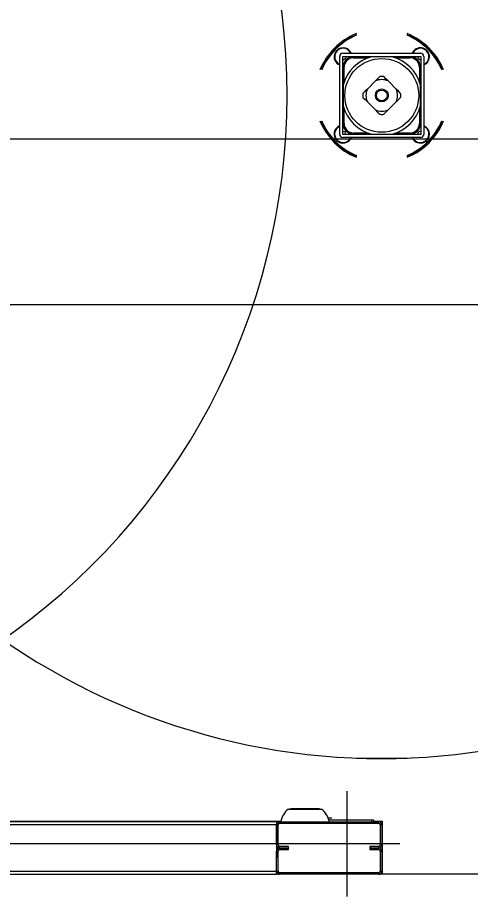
# Model space of a CAD drawing. Extents: x -264205 to -263659, y -1242401 to -1242060.
# Drawn here: x -263872.949 to -263872.541, y -1242241.991 to -1242241.198 of the extents above; entities that cross this region are included whole.
import ezdxf

# ---------------------------------------------------------------- set-up
doc = ezdxf.new("R2010")
doc.units = 0
doc.layers.add('OBRUBNIKY_KOMUNIKACIE_PROJEKT', color=7, linetype='Continuous')
doc.layers.add('SITUACIA_DSP_2D', color=7, linetype='Continuous')

msp = doc.modelspace()

# ---------------------------------------------------------------- linework, layer by layer
at = {"layer": 'OBRUBNIKY_KOMUNIKACIE_PROJEKT'}
msp.add_line((-263822.78979, -1242241.45725), (-263894.96779, -1242241.45725), dxfattribs=at)
at = {"layer": 'SITUACIA_DSP_2D'}
for p, q in [((-263872.65874, -1242241.30326), (-263872.65874, -1242241.23296)), ((-263872.65589, -1242241.23011), (-263872.58559, -1242241.23011)), ((-263872.65589, -1242241.30326), (-263872.65589, -1242241.23296)), ((-263872.65589, -1242241.23296), (-263872.58559, -1242241.23296)), ((-263872.65589, -1242241.23574), (-263872.65556, -1242241.23592)), ((-263872.65556, -1242241.23592), (-263872.65325, -1242241.23445)), ((-263872.65325, -1242241.23445), (-263872.65331, -1242241.23296)), ((-263872.64925, -1242241.22911), (-263872.64872, -1242241.23011)), ((-263872.64808, -1242241.23296), (-263872.64808, -1242241.23339)), ((-263872.6476, -1242241.2333), (-263872.6476, -1242241.23296)), ((-263872.64616, -1242241.23414), (-263872.64616, -1242241.23319)), ((-263872.63028, -1242241.23319), (-263872.64616, -1242241.23319)), ((-263872.64616, -1242241.23414), (-263872.63312, -1242241.23414)), ((-263872.6276, -1242241.23319), (-263872.63011, -1242241.23319)), ((-263872.6223, -1242241.23319), (-263872.6276, -1242241.23319)), ((-263872.61708, -1242241.23319), (-263872.6223, -1242241.23319)), ((-263872.61138, -1242241.23319), (-263872.61708, -1242241.23319)), ((-263872.59533, -1242241.23319), (-263872.61121, -1242241.23319)), ((-263872.60837, -1242241.23414), (-263872.59533, -1242241.23414)), ((-263872.59533, -1242241.23319), (-263872.59533, -1242241.23414)), ((-263872.59389, -1242241.23296), (-263872.59389, -1242241.2333)), ((-263872.59341, -1242241.23339), (-263872.59341, -1242241.23296)), ((-263872.58818, -1242241.23296), (-263872.58831, -1242241.23431)), ((-263872.58831, -1242241.23431), (-263872.58608, -1242241.23591)), ((-263872.58608, -1242241.23591), (-263872.58559, -1242241.23568)), ((-263872.58559, -1242241.23296), (-263872.58559, -1242241.30326)), ((-263872.58274, -1242241.23296), (-263872.58274, -1242241.30326)), ((-263872.66139, -1242241.23889), (-263872.66007, -1242241.23995)), ((-263872.66007, -1242241.23995), (-263872.65874, -1242241.24064)), ((-263872.65546, -1242241.24077), (-263872.65589, -1242241.24077)), ((-263872.65589, -1242241.24125), (-263872.65555, -1242241.24125)), ((-263872.65471, -1242241.24269), (-263872.65566, -1242241.24269)), ((-263872.65566, -1242241.24269), (-263872.65566, -1242241.25857)), ((-263872.65471, -1242241.25573), (-263872.65471, -1242241.24269)), ((-263872.58678, -1242241.24269), (-263872.58678, -1242241.25573)), ((-263872.58583, -1242241.24269), (-263872.58678, -1242241.24269)), ((-263872.58559, -1242241.24077), (-263872.58603, -1242241.24077)), ((-263872.58594, -1242241.24125), (-263872.58559, -1242241.24125)), ((-263872.58583, -1242241.25857), (-263872.58583, -1242241.24269)), ((-263872.62255, -1242241.2511), (-263872.62448, -1242241.25303)), ((-263872.61699, -1242241.25305), (-263872.61894, -1242241.2511)), ((-263872.65566, -1242241.25874), (-263872.65566, -1242241.26444)), ((-263872.62653, -1242241.25508), (-263872.63377, -1242241.26232)), ((-263872.62448, -1242241.25303), (-263872.62653, -1242241.25508)), ((-263872.61496, -1242241.25508), (-263872.61699, -1242241.25305)), ((-263872.60772, -1242241.26232), (-263872.61496, -1242241.25508)), ((-263872.58583, -1242241.26444), (-263872.58583, -1242241.25874)), ((-263872.65566, -1242241.26444), (-263872.65566, -1242241.26966)), ((-263872.6358, -1242241.26435), (-263872.63775, -1242241.2663)), ((-263872.63377, -1242241.26232), (-263872.6358, -1242241.26435)), ((-263872.60567, -1242241.26437), (-263872.60772, -1242241.26232)), ((-263872.60374, -1242241.2663), (-263872.60567, -1242241.26437)), ((-263872.58583, -1242241.26978), (-263872.58583, -1242241.26444)), ((-263872.65566, -1242241.26966), (-263872.65566, -1242241.27496)), ((-263872.65566, -1242241.27496), (-263872.65566, -1242241.27747)), ((-263872.63775, -1242241.26991), (-263872.63582, -1242241.27184)), ((-263872.63582, -1242241.27184), (-263872.63377, -1242241.27389)), ((-263872.63377, -1242241.27389), (-263872.62653, -1242241.28113)), ((-263872.61496, -1242241.28113), (-263872.60772, -1242241.27389)), ((-263872.60772, -1242241.27389), (-263872.60569, -1242241.27186)), ((-263872.60569, -1242241.27186), (-263872.60374, -1242241.26991)), ((-263872.58583, -1242241.27496), (-263872.58583, -1242241.26978)), ((-263872.58583, -1242241.27747), (-263872.58583, -1242241.27496)), ((-263872.65566, -1242241.27764), (-263872.65566, -1242241.29352)), ((-263872.65471, -1242241.29352), (-263872.65471, -1242241.28048)), ((-263872.62653, -1242241.28113), (-263872.6245, -1242241.28316)), ((-263872.6245, -1242241.28316), (-263872.62255, -1242241.28511)), ((-263872.61894, -1242241.28511), (-263872.61701, -1242241.28318)), ((-263872.61701, -1242241.28318), (-263872.61496, -1242241.28113)), ((-263872.58678, -1242241.28048), (-263872.58678, -1242241.29352)), ((-263872.58583, -1242241.29352), (-263872.58583, -1242241.27764)), ((-263872.65555, -1242241.29496), (-263872.65589, -1242241.29497)), ((-263872.65589, -1242241.29544), (-263872.65546, -1242241.29544)), ((-263872.65471, -1242241.29352), (-263872.65566, -1242241.29352)), ((-263872.58583, -1242241.29352), (-263872.58678, -1242241.29352)), ((-263872.58603, -1242241.29544), (-263872.58598, -1242241.29544)), ((-263872.58598, -1242241.29544), (-263872.58559, -1242241.29544)), ((-263872.58559, -1242241.29497), (-263872.58594, -1242241.29496)), ((-263894.58097, -1242241.30722), (-263822.78979, -1242241.30722)), ((-263872.65392, -1242241.30093), (-263872.65589, -1242241.30059)), ((-263872.58559, -1242241.30326), (-263872.65589, -1242241.30326)), ((-263872.58559, -1242241.30611), (-263872.65589, -1242241.30611)), ((-263872.65306, -1242241.30326), (-263872.65392, -1242241.30093)), ((-263872.64808, -1242241.30282), (-263872.64808, -1242241.30295)), ((-263872.64808, -1242241.30295), (-263872.64808, -1242241.30326)), ((-263872.6476, -1242241.30326), (-263872.6476, -1242241.30291)), ((-263872.63312, -1242241.30207), (-263872.64616, -1242241.30207)), ((-263872.64616, -1242241.30207), (-263872.64616, -1242241.30302)), ((-263872.64616, -1242241.30302), (-263872.63028, -1242241.30302)), ((-263872.63011, -1242241.30302), (-263872.6276, -1242241.30302)), ((-263872.6276, -1242241.30302), (-263872.62242, -1242241.30302)), ((-263872.62242, -1242241.30302), (-263872.61708, -1242241.30302)), ((-263872.61708, -1242241.30302), (-263872.61138, -1242241.30302)), ((-263872.61121, -1242241.30302), (-263872.59533, -1242241.30302)), ((-263872.59533, -1242241.30207), (-263872.60837, -1242241.30207)), ((-263872.59533, -1242241.30302), (-263872.59533, -1242241.30207)), ((-263872.59389, -1242241.30291), (-263872.59389, -1242241.30326)), ((-263872.59341, -1242241.30326), (-263872.59341, -1242241.30282)), ((-263872.59328, -1242241.30611), (-263872.59259, -1242241.30744)), ((-263872.58817, -1242241.30163), (-263872.58819, -1242241.30326)), ((-263872.58577, -1242241.30029), (-263872.58817, -1242241.30163)), ((-263872.58559, -1242241.3004), (-263872.58577, -1242241.30029)), ((-263872.59259, -1242241.30744), (-263872.59152, -1242241.30875)), ((-263822.78979, -1242241.45724), (-263894.96779, -1242241.45724)), ((-263872.5978, -1242241.86661), (-263872.64369, -1242241.86661)), ((-263872.65209, -1242241.99106), (-263872.65209, -1242241.89606)), ((-263872.70501, -1242241.91221), (-263872.67518, -1242241.91221)), ((-263872.70386, -1242241.91221), (-263872.70352, -1242241.91202)), ((-263872.70352, -1242241.91202), (-263872.70288, -1242241.91189)), ((-263872.67731, -1242241.91189), (-263872.70288, -1242241.91189)), ((-263872.67731, -1242241.91189), (-263872.67666, -1242241.91202)), ((-263872.67666, -1242241.91202), (-263872.67633, -1242241.91221)), ((-263872.96774, -1242241.92313), (-263872.71185, -1242241.92313)), ((-263872.71574, -1242241.92361), (-263872.96774, -1242241.92361)), ((-263872.71574, -1242241.92361), (-263872.71574, -1242241.92646)), ((-263872.71289, -1242241.92503), (-263872.71289, -1242241.92361)), ((-263872.71289, -1242241.92361), (-263872.62359, -1242241.92361)), ((-263872.71289, -1242241.92503), (-263872.62359, -1242241.92503)), ((-263872.66919, -1242241.92028), (-263872.66885, -1242241.92028)), ((-263872.66887, -1242241.92114), (-263872.66886, -1242241.92068)), ((-263872.66886, -1242241.92068), (-263872.66885, -1242241.92028)), ((-263872.66571, -1242241.92028), (-263872.66885, -1242241.92028)), ((-263872.66563, -1242241.92209), (-263872.6686, -1242241.92209)), ((-263872.62977, -1242241.92218), (-263872.66857, -1242241.92218)), ((-263872.62977, -1242241.92361), (-263872.62977, -1242241.92218)), ((-263872.62787, -1242241.92218), (-263872.62977, -1242241.92218)), ((-263872.62787, -1242241.92361), (-263872.62787, -1242241.92218)), ((-263872.62787, -1242241.92313), (-263872.62027, -1242241.92313)), ((-263872.62359, -1242241.92361), (-263872.62359, -1242241.92503)), ((-263872.62027, -1242241.92313), (-263872.62027, -1242241.97111)), ((-263872.71574, -1242241.92646), (-263872.96774, -1242241.92646)), ((-263872.71574, -1242241.92646), (-263872.71432, -1242241.92646)), ((-263872.71574, -1242241.94451), (-263872.71574, -1242241.92646)), ((-263872.71574, -1242241.92646), (-263872.71574, -1242241.95591)), ((-263872.71432, -1242241.94451), (-263872.71432, -1242241.92646)), ((-263872.62217, -1242241.92646), (-263872.62074, -1242241.92646)), ((-263872.62217, -1242241.92646), (-263872.62217, -1242241.94451)), ((-263872.62074, -1242241.92646), (-263872.62074, -1242241.94451)), ((-263872.60459, -1242241.94356), (-263872.96774, -1242241.94356)), ((-263872.71289, -1242241.94736), (-263872.71289, -1242241.94593)), ((-263872.70482, -1242241.94593), (-263872.71289, -1242241.94593)), ((-263872.70482, -1242241.94736), (-263872.71289, -1242241.94736)), ((-263872.71289, -1242241.94878), (-263872.71289, -1242241.94736)), ((-263872.71289, -1242241.94736), (-263872.70482, -1242241.94736)), ((-263872.71289, -1242241.94878), (-263872.70482, -1242241.94878)), ((-263872.70482, -1242241.94736), (-263872.70482, -1242241.94593)), ((-263872.70482, -1242241.94878), (-263872.70482, -1242241.94736)), ((-263872.63167, -1242241.94593), (-263872.63167, -1242241.94736)), ((-263872.62359, -1242241.94593), (-263872.63167, -1242241.94593)), ((-263872.63167, -1242241.94736), (-263872.63167, -1242241.94878)), ((-263872.62359, -1242241.94736), (-263872.63167, -1242241.94736)), ((-263872.63167, -1242241.94736), (-263872.62359, -1242241.94736)), ((-263872.63167, -1242241.94878), (-263872.62359, -1242241.94878)), ((-263872.62359, -1242241.94593), (-263872.62359, -1242241.94736)), ((-263872.62359, -1242241.94736), (-263872.62359, -1242241.94878)), ((-263872.62074, -1242241.94451), (-263872.62217, -1242241.94451)), ((-263872.71574, -1242241.95021), (-263872.71432, -1242241.95021)), ((-263872.71574, -1242241.96826), (-263872.71574, -1242241.95021)), ((-263872.71432, -1242241.96826), (-263872.71432, -1242241.95021)), ((-263872.62217, -1242241.95021), (-263872.62074, -1242241.95021)), ((-263872.62217, -1242241.95021), (-263872.62217, -1242241.96826)), ((-263872.62074, -1242241.95021), (-263872.62074, -1242241.96826)), ((-263872.71574, -1242241.96826), (-263872.71574, -1242241.96161)), ((-263872.96774, -1242241.96826), (-263872.71574, -1242241.96826)), ((-263872.96774, -1242241.97111), (-263872.71574, -1242241.97111)), ((-263872.71574, -1242241.97111), (-263872.71574, -1242241.96826)), ((-263872.71432, -1242241.96826), (-263872.71574, -1242241.96826)), ((-263872.71289, -1242241.97111), (-263872.71574, -1242241.97111)), ((-263872.71289, -1242241.97111), (-263872.71289, -1242241.96968)), ((-263872.62359, -1242241.96968), (-263872.71289, -1242241.96968)), ((-263872.62359, -1242241.97111), (-263872.71289, -1242241.97111)), ((-263872.62359, -1242241.96968), (-263872.62359, -1242241.97111)), ((-263872.62027, -1242241.97111), (-263872.62359, -1242241.97111)), ((-263872.62074, -1242241.96826), (-263872.62217, -1242241.96826)), ((-263872.10611, -1242241.97111), (-263872.62027, -1242241.97111))]:
    msp.add_line(p, q, dxfattribs=at)
for radius in [0.0333, 0.0058, 0.00485]:
    msp.add_circle((-263872.62074, -1242241.26811), radius, dxfattribs=at)
for centre, radius, start, end in [((-263872.62074, -1242241.26811), 0.5985, 234.56502, 125.43498), ((-263873.30474, -1242241.26811), 0.5985, 304.26896, 55.73104), ((-263872.62074, -1242241.26811), 0.06033, 112.35319, 157.6468), ((-263872.62074, -1242241.26811), 0.05938, 112.73067, 157.26932), ((-263872.62074, -1242241.26811), 0.0589, 112.92441, 157.0756), ((-263872.62074, -1242241.26811), 0.06033, 22.3532, 67.64681), ((-263872.62074, -1242241.26811), 0.05938, 22.73068, 67.26933), ((-263872.62074, -1242241.26811), 0.0589, 22.9244, 67.07559), ((-263872.65568, -1242241.23318), 0.00807, 22.33694, 225.00001), ((-263872.65568, -1242241.23318), 0.0076, 32.31925, 246.18369), ((-263872.58581, -1242241.23318), 0.00807, 292.33694, 157.66306), ((-263872.58581, -1242241.23318), 0.0076, 324.35446, 156.18367), ((-263872.65589, -1242241.23296), 0.00285, 90, 180), ((-263872.64616, -1242241.24269), 0.0095, 90, 180), ((-263872.62074, -1242241.26811), 0.03615, 105.02023, 164.97979), ((-263872.64616, -1242241.24269), 0.00855, 90, 180), ((-263872.62074, -1242241.26811), 0.03615, 15.02021, 74.97977), ((-263872.59533, -1242241.24269), 0.0095, 0, 90), ((-263872.59533, -1242241.24269), 0.00855, 0, 90), ((-263872.58559, -1242241.23296), 0.00285, 0, 90), ((-263872.58581, -1242241.23318), 0.0076, 293.81631, 324.35446), ((-263872.62074, -1242241.26811), 0.0171, 83.94245, 96.05755), ((-263872.62074, -1242241.26811), 0.01425, 66.03949, 113.96051), ((-263872.62074, -1242241.26811), 0.0171, 173.94245, 186.05755), ((-263872.62074, -1242241.26811), 0.01425, 156.03947, 203.96053), ((-263872.62074, -1242241.26811), 0.01425, 336.03947, 23.96053), ((-263872.62074, -1242241.26811), 0.0171, 353.94245, 6.05755), ((-263872.62074, -1242241.26811), 0.03615, 195.02021, 254.97977), ((-263872.62074, -1242241.26811), 0.01425, 246.03949, 293.96051), ((-263872.62074, -1242241.26811), 0.03615, 285.02023, 344.97979), ((-263872.62074, -1242241.26811), 0.06033, 202.3532, 247.64681), ((-263872.62074, -1242241.26811), 0.05938, 202.73068, 225.00001), ((-263872.62074, -1242241.26811), 0.0589, 202.9244, 225.00001), ((-263872.62074, -1242241.26811), 0.0171, 263.94245, 276.05755), ((-263872.62074, -1242241.26811), 0.06033, 292.35319, 337.6468), ((-263872.62074, -1242241.26811), 0.0589, 292.92441, 337.0756), ((-263872.62074, -1242241.26811), 0.05938, 292.73067, 337.26932), ((-263872.65568, -1242241.30304), 0.00807, 112.33694, 225.00001), ((-263872.65568, -1242241.30304), 0.0076, 113.81631, 336.18367), ((-263872.64616, -1242241.29352), 0.0095, 180, 270), ((-263872.64616, -1242241.29352), 0.00855, 180, 270), ((-263872.59533, -1242241.29352), 0.00855, 270, 0), ((-263872.59533, -1242241.29352), 0.0095, 270, 0), ((-263872.58581, -1242241.30304), 0.00807, 225.00001, 67.66306), ((-263872.58581, -1242241.30304), 0.0076, 29.14976, 66.18369), ((-263872.65568, -1242241.30304), 0.00807, 225.00001, 337.66306), ((-263872.65589, -1242241.30326), 0.00285, 180, 270), ((-263872.58581, -1242241.30304), 0.0076, 203.81633, 29.14976), ((-263872.58559, -1242241.30326), 0.00285, 270, 0), ((-263872.62074, -1242241.26811), 0.05938, 225.00001, 247.26933), ((-263872.62074, -1242241.26811), 0.0589, 225.00001, 247.07559), ((-263872.69328, -1242241.92715), 0.019, 128.12879, 169.24413), ((-263872.68691, -1242241.92715), 0.019, 10.75587, 51.87121), ((-263872.71289, -1242241.92646), 0.00285, 90, 180), ((-263872.71289, -1242241.92646), 0.00143, 90, 180), ((-263872.66572, -1242241.92209), 0.000095, 270, 0), ((-263872.62359, -1242241.92646), 0.00285, 0, 90), ((-263872.62359, -1242241.92646), 0.00143, 0, 90), ((-263872.71289, -1242241.94451), 0.00285, 180, 270), ((-263872.71289, -1242241.95021), 0.00285, 90, 180), ((-263872.71289, -1242241.94451), 0.00143, 180, 270), ((-263872.71289, -1242241.95021), 0.00143, 90, 180), ((-263872.62359, -1242241.94451), 0.00143, 270, 0), ((-263872.62359, -1242241.94451), 0.00285, 270, 0), ((-263872.62359, -1242241.95021), 0.00285, 0, 90), ((-263872.62359, -1242241.95021), 0.00143, 0, 90), ((-263872.71289, -1242241.96826), 0.00285, 180, 270), ((-263872.71289, -1242241.96826), 0.00143, 180, 270), ((-263872.62359, -1242241.96826), 0.00285, 270, 0), ((-263872.62359, -1242241.96826), 0.00143, 270, 0)]:
    msp.add_arc(centre, radius, start, end, dxfattribs=at)

doc.saveas('drawing.dxf')
